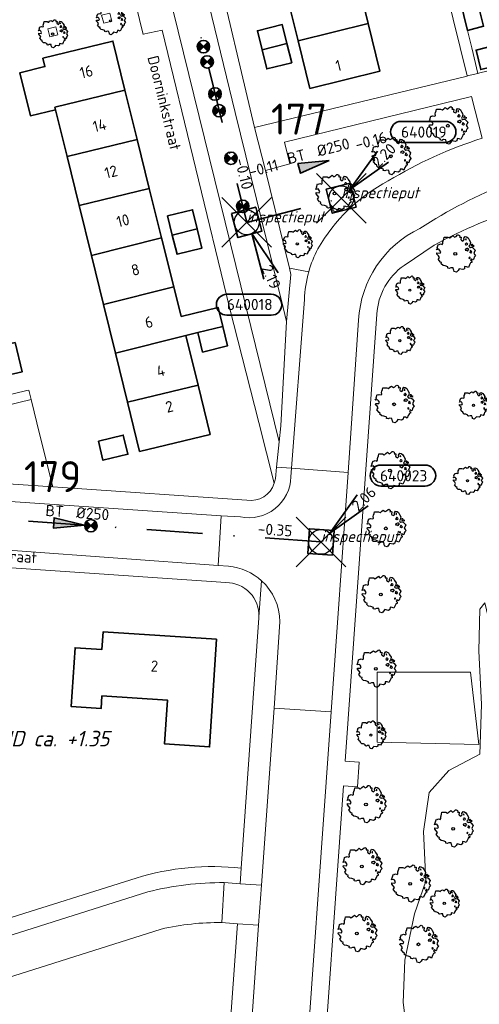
# Model space of a CAD drawing. Header units: metres. Extents: x 152391 to 157968, y 462336 to 467280.
# Tile 627 of 656: x 156833 to 156888, y 464416 to 464535. Entities that reach past the tile are written whole.
import ezdxf
from ezdxf.enums import TextEntityAlignment as Align

# ---------------------------------------------------------------- set-up
doc = ezdxf.new("R2010")
doc.units = ezdxf.units.M
doc.header["$LTSCALE"] = 0.75
doc.header["$PDMODE"] = 3
doc.header["$PDSIZE"] = 3
doc.linetypes.add('RI-VWA_BETON', pattern=[19, 9, -5, 0, -5])
doc.layers.get('0').update_dxf_attribs({"lineweight": 25})
doc.layers.get('defpoints').update_dxf_attribs({"lineweight": 25})
for name, color, linetype, lineweight in [('B-GV-GR-BOOM-S', 252, 'Continuous', 25), ('B-WE-GR-BEPLANTING_CULTUUR_BOSPLANTSOEN-GV', 251, 'Continuous', 18), ('B-WE-GR-GROENVOORZIENING-GV', 251, 'Continuous', 18), ('B-WE-OG-BEBOUWING-GV', 6, 'Continuous', 35), ('B-WE-OG-BEBOUWING-T18', 1, 'Continuous', 18), ('B-WE-OG-TERREIN_CULTUURSCHEIDING-GV', 251, 'Continuous', 18), ('B-WE-OG-TOPOGRAFIE-T18', 1, 'Continuous', 18), ('B-WE-VH-VERHARDING_ASFALT-GV', 251, 'Continuous', 18), ('B-WE-VH-VERHARDING_BETONSTRAATSTEEN-GV', 251, 'Continuous', 18), ('B-WE-VH-VERHARDING_TEGEL-GV', 251, 'Continuous', 18), ('N-OI-RI-T50', 130, 'Continuous', 50), ('N-OI-RI-VWA_PUTNUMMER-S @ 0.75', 36, 'Continuous', 35), ('N-OI-RI-VWA_RIOOLPUT_INSPECTIEPUT-S', 36, 'Continuous', 35), ('N-OI-RI-VWA_STROOMRICHTING-S @ 0.75', 36, 'Continuous', 35), ('N-OI-RI-VWA_TRANSPORTLEIDING_BETON_250-G', 36, 'RI-VWA_BETON', 35), ('N-OI-WH-T25', 2, 'Continuous', 25)]:
    doc.layers.add(name, color=color, linetype=linetype, lineweight=lineweight)
doc.layers.add('inspectieput', color=7, linetype='Continuous', plot=False)
doc.layers.add('N-OI-RI-VRIJVERVAL_HULPSTUK-S', color=210, linetype='Continuous', lineweight=35, plot=False)
doc.styles.add('NLCS-ISO', font='isocpeur.ttf')
doc.styles.add('NLCS-ISO-M500-T18_CURSIEF', font='NLCS-ISO.ttf', dxfattribs={"oblique": 15, "height": 0.9})
doc.styles.add('NLCS-ISO-M750-T18', font='NLCS-ISO.ttf', dxfattribs={"height": 1.35})
doc.styles.add('NLCS-ISO-M750-T18_CURSIEF', font='NLCS-ISO.ttf', dxfattribs={"oblique": 15, "height": 1.35})
doc.styles.add('NLCS-ISO-M750-T50', font='NLCS-ISO.ttf', dxfattribs={"height": 3.75})

# ---------------------------------------------------------------- blocks, each defined once
blk = doc.blocks.new('*U33')
at = {"ltscale": 0.1}
blk.add_hatch(color=256, dxfattribs=at).paths.add_polyline_path([(2.5, 0), (-2.5, -0.83), (-2.5, 0.83)])
at = {"ltscale": 0.1, "flags": 128}
blk.add_lwpolyline([(2.5, 0), (-2.5, -0.83), (-2.5, 0.83)], close=True, dxfattribs=at)
at = {"ltscale": 0.1, "style": 'NLCS-ISO'}
for tag, p in [('BOBL', (-31.37, 0)), ('MAT', (-1, 0.5))]:
    blk.add_attdef(tag, text='', height=1.8, dxfattribs=at).set_placement(p, align=Align.BOTTOM_RIGHT)
for tag, p in [('DIA', (1, 0.5)), ('BOBR', (30.42, -0.01))]:
    blk.add_attdef(tag, text='', height=1.8, dxfattribs=at).set_placement(p, align=Align.BOTTOM_LEFT)
at = {"layer": 'defpoints', "ltscale": 0.1, "style": 'NLCS-ISO', "flags": 1}
blk.add_attdef('JVA', text='', height=1.8, dxfattribs=at).set_placement((0, -1), align=Align.TOP_CENTER)
blk = doc.blocks.new('*U10')
at = {"ltscale": 0.1}
blk.add_hatch(color=256, dxfattribs=at).paths.add_polyline_path([(2.5, 0), (-2.5, -0.83), (-2.5, 0.83)])
at = {"ltscale": 0.1, "flags": 128}
blk.add_lwpolyline([(2.5, 0), (-2.5, -0.83), (-2.5, 0.83)], close=True, dxfattribs=at)
at = {"ltscale": 0.1, "style": 'NLCS-ISO'}
for tag, p in [('BOBL', (-5.66, 0)), ('MAT', (-1, 0.5))]:
    blk.add_attdef(tag, text='', height=1.8, dxfattribs=at).set_placement(p, align=Align.BOTTOM_RIGHT)
for tag, p in [('DIA', (1, 0.5)), ('BOBR', (7.22, 0))]:
    blk.add_attdef(tag, text='', height=1.8, dxfattribs=at).set_placement(p, align=Align.BOTTOM_LEFT)
at = {"layer": 'defpoints', "ltscale": 0.1, "style": 'NLCS-ISO', "flags": 1}
blk.add_attdef('JVA', text='', height=1.8, dxfattribs=at).set_placement((0, -1), align=Align.TOP_CENTER)
blk = doc.blocks.new('*U36')
at = {"ltscale": 0.1}
blk.add_hatch(color=256, dxfattribs=at).paths.add_polyline_path([(2.5, 0), (-2.5, -0.83), (-2.5, 0.83)])
at = {"ltscale": 0.1, "flags": 128}
blk.add_lwpolyline([(2.5, 0), (-2.5, -0.83), (-2.5, 0.83)], close=True, dxfattribs=at)
at = {"ltscale": 0.1, "style": 'NLCS-ISO'}
for tag, p in [('BOBL', (-32.16, 0)), ('MAT', (-1, 0.5))]:
    blk.add_attdef(tag, text='', height=1.8, dxfattribs=at).set_placement(p, align=Align.BOTTOM_RIGHT)
for tag, p in [('DIA', (1, 0.5)), ('BOBR', (31.21, -0.01))]:
    blk.add_attdef(tag, text='', height=1.8, dxfattribs=at).set_placement(p, align=Align.BOTTOM_LEFT)
at = {"layer": 'defpoints', "ltscale": 0.1, "style": 'NLCS-ISO', "flags": 1}
blk.add_attdef('JVA', text='', height=1.8, dxfattribs=at).set_placement((0, -1), align=Align.TOP_CENTER)
blk = doc.blocks.new('B-SRI-PUT_VWA-SO')
at = {"flags": 128}
blk.add_lwpolyline([(-2, 2), (2, 2), (2, -2), (-2, -2)], close=True, dxfattribs=at)
at = {"lineweight": -3, "flags": 128}
blk.add_lwpolyline([(2, -2), (2, 2), (-2, 2), (-2, -2)], close=True, dxfattribs=at)
at = {"lineweight": -3}
blk.add_circle((0, 0), 2, dxfattribs=at)
blk = doc.blocks.new('*U178')
for q in [(5.83, 7.6), (7.6, 5.83)]:
    blk.add_line((1.41, 1.41), q)
blk.add_lwpolyline([(16.81, 12.39), (9.65, 12.39, 1), (9.65, 9.01), (16.81, 9.01, 1)], format="xyb", close=True)
at = {"ltscale": 0.1, "style": 'NLCS-ISO'}
blk.add_attdef('PUTHGT', text='', height=1.8, rotation=45, dxfattribs=at).set_placement((5.39, 5.43), align=Align.MIDDLE_LEFT)
blk.add_attdef('PUTNR', text='', height=1.8, dxfattribs=at).set_placement((13.33, 10.67), align=Align.MIDDLE_CENTER)
blk = doc.blocks.new('*U321')
for q in [(2.77, -9.17), (5.05, -8.15)]:
    blk.add_line((0.82, -1.82), q)
blk.add_lwpolyline([(3.96, -14.97), (-3.2, -14.97, -1), (-3.2, -11.59), (3.96, -11.59, -1)], format="xyb", close=True)
at = {"ltscale": 0.1, "style": 'NLCS-ISO'}
blk.add_attdef('PUTHGT', text='', height=1.8, rotation=294.2807, dxfattribs=at).set_placement((3.12, -6.98), align=Align.MIDDLE_LEFT)
blk.add_attdef('PUTNR', text='', height=1.8, dxfattribs=at).set_placement((0.48, -11.45), align=Align.MIDDLE_CENTER)
blk = doc.blocks.new('SRI-HULP')
h = blk.add_hatch(color=256)
h.dxf.hatch_style = 1
h.paths.add_polyline_path([(-0.71, 0.71, 0.198912), (-1, 0, 0.198912), (-0.71, -0.71), (0, 0)])
h = blk.add_hatch(color=256)
h.dxf.hatch_style = 1
h.paths.add_polyline_path([(1, 0, 0.198912), (0.71, 0.71), (0, 0), (0.71, -0.71, 0.198912)])
for p, q in [((-0.71, 0.71), (0.71, -0.71)), ((-0.71, -0.71), (0.71, 0.71))]:
    blk.add_line(p, q)
blk.add_circle((0, 0), 1)
blk = doc.blocks.new('ACMAP_ANN_TEMPLATE_type knoop')
at = {"layer": 'defpoints', "style": 'NLCS-ISO-M750-T18_CURSIEF', "oblique": 15}
blk.add_attdef('type_knoop', (0, 0), '', height=1.35, dxfattribs=at)
blk = doc.blocks.new('SGR-BOOM_21_30')
at = {"linetype": 'Continuous'}
for p, q in [((-1.11, 1.19), (-1.05, 1.33)), ((-1.05, 1.33), (-1.02, 1.5)), ((-1.02, 1.5), (-0.67, 1.5)), ((-0.67, 1.5), (-0.52, 1.43)), ((-0.52, 1.43), (-0.47, 1.45)), ((-0.47, 1.45), (-0.37, 1.55)), ((-0.37, 1.55), (-0.23, 1.65)), ((-0.23, 1.65), (-0.13, 1.58)), ((-0.13, 1.58), (-0.06, 1.52)), ((-0.06, 1.52), (0.07, 1.58)), ((0.07, 1.58), (0.2, 1.71)), ((0.2, 1.71), (0.26, 1.73)), ((0.26, 1.73), (0.33, 1.7)), ((0.33, 1.7), (0.39, 1.65)), ((0.4, 1.53), (0.38, 1.5)), ((0.38, 1.5), (0.53, 1.52)), ((0.39, 1.65), (0.4, 1.53)), ((0.54, 1.48), (0.51, 1.29)), ((0.51, 1.29), (0.57, 1.24)), ((0.53, 1.52), (0.54, 1.48)), ((0.57, 1.24), (0.69, 1.15)), ((0.69, 1.15), (0.75, 1.2)), ((0.75, 1.2), (0.8, 1.29)), ((0.79, 1.4), (0.89, 1.56)), ((0.8, 1.29), (0.79, 1.4)), ((0.89, 1.56), (1.02, 1.53)), ((0.97, 1.37), (0.93, 1.33)), ((0.93, 1.33), (0.95, 1.25)), ((0.95, 1.25), (0.96, 1.24)), ((0.96, 1.27), (0.97, 1.37)), ((1.02, 1.53), (1.16, 1.45)), ((1.16, 1.45), (1.25, 1.27)), ((1.25, 1.27), (1.38, 1.06)), ((-1.7, 0.37), (-1.66, 0.48)), ((-1.49, 0.41), (-1.7, 0.37)), ((-1.68, -0.03), (-1.67, 0.09)), ((-1.67, 0.09), (-1.39, 0.07)), ((-1.66, 0.48), (-1.6, 0.53)), ((-1.63, 0.58), (-1.53, 0.87)), ((-1.6, 0.53), (-1.63, 0.58)), ((-1.53, 0.87), (-1.46, 0.86)), ((-1.42, 0.33), (-1.49, 0.41)), ((-1.46, 0.86), (-1.34, 0.91)), ((-1.33, 0.18), (-1.42, 0.33)), ((-1.39, 0.07), (-1.33, 0.18)), ((-1.34, 0.91), (-1.18, 0.86)), ((-1.18, 0.86), (-1.12, 0.92)), ((-1.13, 1.09), (-1.11, 1.19)), ((-1.12, 0.92), (-1.13, 1.09)), ((0.94, 0.91), (0.89, 0.87)), ((0.89, 0.87), (0.93, 0.83)), ((0.93, 0.41), (0.89, 0.33)), ((0.89, 0.33), (1.03, 0.32)), ((0.93, 0.83), (0.98, 0.84)), ((1.05, 0.46), (0.93, 0.41)), ((0.97, 0.97), (0.94, 0.91)), ((1.03, 0.97), (0.97, 0.97)), ((0.98, 0.84), (1.03, 0.78)), ((1.08, 0.94), (1.03, 0.97)), ((1.03, 0.78), (1.08, 0.84)), ((1.03, 0.32), (1.11, 0.25)), ((1.11, 0.46), (1.05, 0.46)), ((1.12, 0.87), (1.08, 0.94)), ((1.08, 0.84), (1.12, 0.87)), ((1.22, 0.4), (1.11, 0.46)), ((1.11, 0.25), (1.2, 0.37)), ((1.2, 0.37), (1.24, 0.41)), ((1.32, 0.79), (1.23, 0.69)), ((1.23, 0.69), (1.27, 0.63)), ((1.27, 0.63), (1.38, 0.56)), ((1.34, 0.18), (1.31, 0.1)), ((1.43, 0.05), (1.31, 0.1)), ((1.38, 1.06), (1.32, 0.79)), ((1.36, 0.3), (1.34, 0.23)), ((1.34, 0.23), (1.34, 0.18)), ((1.43, 0.23), (1.36, 0.3)), ((1.38, 0.56), (1.44, 0.6)), ((1.47, 0.2), (1.43, 0.23)), ((1.43, 0.05), (1.51, 0.14)), ((1.47, 0.86), (1.44, 0.81)), ((1.44, 0.81), (1.46, 0.74)), ((1.44, 0.6), (1.57, 0.56)), ((1.46, 0.74), (1.53, 0.69)), ((1.54, 0.86), (1.47, 0.86)), ((1.51, 0.14), (1.47, 0.2)), ((1.53, 0.73), (1.64, 0.68)), ((1.53, 0.69), (1.54, 0.73)), ((1.62, 0.76), (1.54, 0.86)), ((1.57, 0.56), (1.64, 0.51)), ((1.73, 0.71), (1.62, 0.76)), ((1.64, 0.68), (1.73, 0.71)), ((1.64, 0.51), (1.81, 0.32)), ((1.72, 0.1), (1.67, 0.04)), ((1.67, 0.04), (1.76, -0.09)), ((1.81, 0.32), (1.72, 0.1)), ((-1.54, -0.18), (-1.68, -0.03)), ((-1.55, -0.51), (-1.49, -0.42)), ((-1.35, -0.75), (-1.55, -0.51)), ((-1.44, -0.32), (-1.54, -0.18)), ((-1.49, -0.42), (-1.44, -0.32)), ((-1.25, -0.78), (-1.35, -0.75)), ((-1.27, -0.9), (-1.25, -0.78)), ((-1.11, -1.05), (-1.27, -0.9)), ((-0.91, -1.08), (-1.11, -1.05)), ((-0.67, -1.18), (-0.91, -1.08)), ((-0.68, -1.29), (-0.67, -1.18)), ((0.84, -1.16), (0.83, -1.36)), ((1.03, -1.18), (0.84, -1.16)), ((1.18, -1.24), (1.03, -1.18)), ((1.29, -1.01), (1.18, -1.24)), ((1.29, -0.29), (1.24, -0.36)), ((1.24, -0.36), (1.25, -0.42)), ((1.26, -0.42), (1.33, -0.41)), ((1.33, -0.34), (1.29, -0.29)), ((1.36, -0.88), (1.29, -1.01)), ((1.33, -0.41), (1.33, -0.34)), ((1.37, -0.83), (1.36, -0.88)), ((1.48, -0.8), (1.37, -0.83)), ((1.46, -0.47), (1.39, -0.59)), ((1.39, -0.59), (1.43, -0.64)), ((1.43, -0.64), (1.5, -0.7)), ((1.58, -0.59), (1.46, -0.47)), ((1.5, -0.7), (1.48, -0.8)), ((1.66, -0.52), (1.58, -0.59)), ((1.68, -0.42), (1.66, -0.52)), ((1.72, -0.31), (1.68, -0.42)), ((1.84, -0.18), (1.72, -0.31)), ((1.76, -0.09), (1.84, -0.18)), ((-0.55, -1.33), (-0.68, -1.29)), ((-0.4, -1.26), (-0.55, -1.33)), ((-0.19, -1.28), (-0.4, -1.26)), ((-0.16, -1.43), (-0.19, -1.28)), ((-0.13, -1.49), (-0.16, -1.43)), ((-0.1, -1.61), (-0.13, -1.49)), ((0.11, -1.67), (-0.1, -1.61)), ((0.25, -1.52), (0.11, -1.67)), ((0.36, -1.38), (0.25, -1.52)), ((0.68, -1.44), (0.36, -1.38)), ((0.83, -1.36), (0.68, -1.44))]:
    blk.add_line(p, q, dxfattribs=at)
blk.add_circle((0, 0), 0.126, dxfattribs=at)
blk = doc.blocks.new('SGR-BOOM_31_50')
at = {"linetype": 'Continuous'}
for p, q in [((-1.94, 1.14), (-1.79, 1.21)), ((-1.79, 1.21), (-1.57, 1.14)), ((-1.57, 1.14), (-1.49, 1.23)), ((-1.51, 1.45), (-1.48, 1.58)), ((-1.49, 1.23), (-1.51, 1.45)), ((-1.48, 1.58), (-1.4, 1.78)), ((-1.4, 1.78), (-1.36, 2)), ((-1.36, 2), (-0.89, 2)), ((-0.89, 2), (-0.69, 1.91)), ((-0.69, 1.91), (-0.63, 1.93)), ((-0.63, 1.93), (-0.49, 2.06)), ((-0.49, 2.06), (-0.3, 2.2)), ((-0.3, 2.2), (-0.18, 2.11)), ((-0.18, 2.11), (-0.08, 2.02)), ((-0.08, 2.02), (0.09, 2.11)), ((0.09, 2.11), (0.27, 2.28)), ((0.27, 2.28), (0.35, 2.31)), ((0.35, 2.31), (0.44, 2.26)), ((0.44, 2.26), (0.52, 2.2)), ((0.54, 2.04), (0.51, 2)), ((0.51, 2), (0.71, 2.02)), ((0.52, 2.2), (0.54, 2.04)), ((0.72, 1.98), (0.68, 1.71)), ((0.68, 1.71), (0.75, 1.65)), ((0.71, 2.02), (0.72, 1.98)), ((0.75, 1.65), (0.92, 1.54)), ((0.92, 1.54), (1, 1.6)), ((1, 1.6), (1.06, 1.71)), ((1.05, 1.87), (1.19, 2.09)), ((1.06, 1.71), (1.05, 1.87)), ((1.19, 2.09), (1.36, 2.04)), ((1.25, 1.21), (1.19, 1.17)), ((1.3, 1.82), (1.23, 1.78)), ((1.23, 1.78), (1.27, 1.67)), ((1.3, 1.3), (1.25, 1.21)), ((1.27, 1.67), (1.28, 1.65)), ((1.28, 1.69), (1.3, 1.82)), ((1.37, 1.3), (1.3, 1.3)), ((1.36, 2.04), (1.54, 1.93)), ((1.44, 1.25), (1.37, 1.3)), ((1.5, 1.17), (1.44, 1.25)), ((1.54, 1.93), (1.67, 1.69)), ((1.67, 1.69), (1.84, 1.41)), ((1.84, 1.41), (1.76, 1.06)), ((-2.27, 0.49), (-2.21, 0.64)), ((-1.99, 0.55), (-2.27, 0.49)), ((-2.24, -0.04), (-2.22, 0.11)), ((-2.22, 0.11), (-1.85, 0.09)), ((-2.21, 0.64), (-2.13, 0.71)), ((-2.18, 0.77), (-2.04, 1.17)), ((-2.13, 0.71), (-2.18, 0.77)), ((-2.04, 1.17), (-1.94, 1.14)), ((-1.9, 0.44), (-1.99, 0.55)), ((-1.77, 0.25), (-1.9, 0.44)), ((-1.85, 0.09), (-1.77, 0.25)), ((1.19, 1.17), (1.23, 1.1)), ((1.23, 0.55), (1.19, 0.44)), ((1.19, 0.44), (1.37, 0.42)), ((1.23, 1.1), (1.31, 1.12)), ((1.4, 0.62), (1.23, 0.55)), ((1.31, 1.12), (1.37, 1.03)), ((1.37, 1.03), (1.44, 1.12)), ((1.37, 0.42), (1.48, 0.33)), ((1.48, 0.62), (1.4, 0.62)), ((1.44, 1.12), (1.5, 1.17)), ((1.62, 0.53), (1.48, 0.62)), ((1.48, 0.33), (1.61, 0.49)), ((1.61, 0.49), (1.65, 0.55)), ((1.76, 1.06), (1.64, 0.93)), ((1.64, 0.93), (1.7, 0.84)), ((1.7, 0.84), (1.84, 0.75)), ((1.79, 0.25), (1.75, 0.14)), ((1.91, 0.07), (1.75, 0.14)), ((1.81, 0.4), (1.79, 0.31)), ((1.79, 0.31), (1.79, 0.25)), ((1.9, 0.31), (1.81, 0.4)), ((1.84, 0.75), (1.92, 0.79)), ((1.96, 0.27), (1.9, 0.31)), ((1.91, 0.07), (2.01, 0.18)), ((1.96, 1.14), (1.92, 1.08)), ((1.92, 1.08), (1.95, 0.99)), ((1.92, 0.79), (2.09, 0.75)), ((1.95, 0.99), (2.04, 0.93)), ((2.06, 1.14), (1.96, 1.14)), ((2.01, 0.18), (1.96, 0.27)), ((2.04, 0.97), (2.18, 0.9)), ((2.04, 0.93), (2.06, 0.97)), ((2.16, 1.01), (2.06, 1.14)), ((2.09, 0.75), (2.18, 0.68)), ((2.3, 0.95), (2.16, 1.01)), ((2.18, 0.9), (2.3, 0.95)), ((2.18, 0.68), (2.41, 0.42)), ((2.29, 0.14), (2.23, 0.05)), ((2.23, 0.05), (2.35, -0.13)), ((2.41, 0.42), (2.29, 0.14)), ((-2.05, -0.24), (-2.24, -0.04)), ((-2.07, -0.67), (-1.99, -0.56)), ((-1.8, -1), (-2.07, -0.67)), ((-1.91, -0.43), (-2.05, -0.24)), ((-1.99, -0.56), (-1.91, -0.43)), ((-1.67, -1.05), (-1.8, -1)), ((-1.7, -1.2), (-1.67, -1.05)), ((1.72, -0.39), (1.65, -0.48)), ((1.65, -0.48), (1.67, -0.56)), ((1.68, -0.56), (1.78, -0.54)), ((1.78, -0.45), (1.72, -0.39)), ((1.81, -1.18), (1.72, -1.35)), ((1.78, -0.54), (1.78, -0.45)), ((1.82, -1.11), (1.81, -1.18)), ((1.98, -1.07), (1.82, -1.11)), ((1.95, -0.63), (1.85, -0.78)), ((1.85, -0.78), (1.9, -0.85)), ((1.9, -0.85), (1.99, -0.94)), ((2.1, -0.78), (1.95, -0.63)), ((1.99, -0.94), (1.98, -1.07)), ((2.21, -0.7), (2.1, -0.78)), ((2.24, -0.56), (2.21, -0.7)), ((2.29, -0.41), (2.24, -0.56)), ((2.46, -0.24), (2.29, -0.41)), ((2.35, -0.13), (2.46, -0.24)), ((-1.48, -1.4), (-1.7, -1.2)), ((-1.22, -1.44), (-1.48, -1.4)), ((-0.89, -1.57), (-1.22, -1.44)), ((-0.91, -1.72), (-0.89, -1.57)), ((-0.73, -1.77), (-0.91, -1.72)), ((-0.53, -1.68), (-0.73, -1.77)), ((-0.25, -1.7), (-0.53, -1.68)), ((-0.21, -1.9), (-0.25, -1.7)), ((-0.18, -1.99), (-0.21, -1.9)), ((-0.13, -2.14), (-0.18, -1.99)), ((0.15, -2.23), (-0.13, -2.14)), ((0.34, -2.03), (0.15, -2.23)), ((0.47, -1.83), (0.34, -2.03)), ((0.91, -1.92), (0.47, -1.83)), ((1.11, -1.81), (0.91, -1.92)), ((1.13, -1.55), (1.11, -1.81)), ((1.37, -1.57), (1.13, -1.55)), ((1.58, -1.66), (1.37, -1.57)), ((1.72, -1.35), (1.58, -1.66))]:
    blk.add_line(p, q, dxfattribs=at)
blk.add_circle((0, 0), 0.169, dxfattribs=at)

msp = doc.modelspace()

# ---------------------------------------------------------------- linework, layer by layer
at = {"layer": 'B-WE-GR-BEPLANTING_CULTUUR_BOSPLANTSOEN-GV'}
msp.add_lwpolyline([(156909.18, 464388.73), (156896.11, 464442.4), (156894.29, 464441.98), (156888.97, 464464.28), (156888.37, 464463.51), (156888.27, 464458.49), (156888.56, 464451.99), (156888.37, 464445.98), (156884.62, 464444.01), (156882.26, 464441.35), (156881.57, 464436.62), (156881.86, 464430.62), (156880.49, 464426.68), (156879.3, 464421.06), (156879.11, 464415.94), (156879.8, 464410.52)], dxfattribs=at)
at = {"layer": 'B-WE-GR-GROENVOORZIENING-GV'}
for points in [[(156842.63, 464535.38), (156842.88, 464534.41), (156843.85, 464534.66), (156843.6, 464535.63)], [(156836.11, 464533.7), (156836.36, 464532.73), (156837.33, 464532.98), (156837.08, 464533.95)]]:
    msp.add_lwpolyline(points, close=True, dxfattribs=at)
at = {"layer": 'B-WE-OG-BEBOUWING-GV'}
for points in [[(156864.89, 464538.29), (156866.4, 464532.26), (156874.85, 464534.37), (156873.36, 464540.4)], [(156887.93, 464537.62), (156885.98, 464537.13), (156886.88, 464533.53), (156888.83, 464534.02)], [(156865.05, 464531.93), (156864.48, 464534.24), (156861.47, 464533.49), (156862.04, 464531.18)], [(156867.83, 464526.5), (156876.28, 464528.59), (156874.85, 464534.37), (156866.4, 464532.26)], [(156845.45, 464526.29), (156843.99, 464532.24), (156835.52, 464530.16), (156835.77, 464529.15), (156832.74, 464528.41), (156834.02, 464523.2), (156837.05, 464523.94), (156836.98, 464524.23)], [(156862.04, 464531.18), (156862.61, 464528.87), (156865.62, 464529.62), (156865.05, 464531.93)], [(156890.27, 464531.73), (156887.92, 464531.15), (156888.49, 464528.78), (156890.85, 464529.36)], [(156846.92, 464520.34), (156845.45, 464526.29), (156836.98, 464524.23), (156837.05, 464523.94), (156838.44, 464518.29)], [(156846.92, 464520.34), (156838.44, 464518.29), (156839.9, 464512.34), (156848.38, 464514.39)], [(156848.38, 464514.39), (156839.9, 464512.34), (156841.39, 464506.32), (156849.87, 464508.45)], [(156851.18, 464508.78), (156854.19, 464509.52), (156853.62, 464511.83), (156850.61, 464511.09)], [(156854.19, 464509.52), (156851.18, 464508.78), (156851.75, 464506.46), (156854.76, 464507.2)], [(156851.37, 464502.51), (156849.87, 464508.45), (156841.39, 464506.32), (156842.85, 464500.37)], [(156854.26, 464496.97), (156857.28, 464497.7), (156856.71, 464500.03), (156852.25, 464498.93), (156851.37, 464502.51), (156842.85, 464500.37), (156844.29, 464494.5), (156852.83, 464496.61)], [(156857.28, 464497.7), (156854.26, 464496.97), (156854.83, 464494.63), (156857.84, 464495.36)], [(156832.16, 464495.79), (156830.2, 464495.32), (156831.06, 464491.77), (156833.02, 464492.25)], [(156845.76, 464488.55), (156854.3, 464490.62), (156852.83, 464496.61), (156844.29, 464494.5)], [(156854.3, 464490.62), (156845.76, 464488.55), (156847.22, 464482.6), (156855.75, 464484.67)], [(156842.23, 464483.85), (156842.79, 464481.53), (156845.81, 464482.26), (156845.24, 464484.58)], [(156856.52, 464459.89), (156842.8, 464460.77), (156842.67, 464458.65), (156839.41, 464458.86), (156838.95, 464451.74), (156842.56, 464451.51), (156842.66, 464453.04), (156850.59, 464452.53), (156850.25, 464447.22), (156855.68, 464446.87)]]:
    msp.add_lwpolyline(points, close=True, dxfattribs=at)
at = {"layer": 'B-WE-OG-TERREIN_CULTUURSCHEIDING-GV'}
for points in [[(156888.64, 464520.48), (156887.38, 464525.55), (156864.74, 464520.02), (156865.41, 464517.37), (156862.46, 464516.59), (156865.34, 464504.76), (156867.68, 464504.33)], [(156882.86, 464507.54), (156879.21, 464505.1)], [(156875.92, 464499.21), (156872.08, 464445.15), (156873.78, 464445.04), (156873.57, 464442.03), (156871.87, 464442.15), (156868.93, 464400.71), (156864.1, 464332.01)], [(156888.56, 464451.99), (156888.27, 464458.49), (156888.37, 464463.51)], [(156879.8, 464410.52), (156879.11, 464415.94), (156879.3, 464421.06), (156880.49, 464426.68), (156881.86, 464430.62), (156881.57, 464436.62), (156882.26, 464441.35), (156884.62, 464444.01), (156888.37, 464445.98)]]:
    msp.add_lwpolyline(points, dxfattribs=at)
for points in [[(156877.3, 464515.32, -0.059585), (156888.64, 464520.48)], [(156868.79, 464507.11, -0.143287), (156877.3, 464515.32)], [(156893.97, 464512.08, 0.062681), (156882.86, 464507.54)], [(156867.68, 464504.33, -0.053229), (156868.79, 464507.11)], [(156879.21, 464505.1, 0.230033), (156875.92, 464499.21)]]:
    msp.add_lwpolyline(points, format="xyb", dxfattribs=at)
for points in [[(156875.95, 464455.9), (156875.95, 464447.43), (156888.27, 464447.17), (156887.24, 464455.9)], [(156875.95, 464455.9), (156887.24, 464455.9), (156888.27, 464447.17), (156875.95, 464447.43)]]:
    msp.add_lwpolyline(points, close=True, dxfattribs=at)
at = {"layer": 'B-WE-VH-VERHARDING_ASFALT-GV'}
for points in [[(156888.64, 464520.48, 0.059585), (156877.3, 464515.32)], [(156877.3, 464515.32, 0.143287), (156868.79, 464507.11)], [(156881.13, 464509.58, -0.048261), (156891.84, 464515.1)], [(156873.71, 464498.47, -0.274154), (156881.13, 464509.58)], [(156868.79, 464507.11, 0.053229), (156867.68, 464504.33)], [(156867.68, 464504.33, 0.060448), (156867.16, 464500.97)], [(156865.53, 464479.54, -0.466098), (156859.41, 464474.68)], [(156857.98, 464468.72, -0.16612), (156861.98, 464466.97)], [(156861.98, 464466.97, -0.209753), (156864.17, 464462.01)]]:
    msp.add_lwpolyline(points, format="xyb", dxfattribs=at)
for points in [[(156867.16, 464500.97), (156865.61, 464480.57), (156872.44, 464480.07), (156873.71, 464498.47)], [(156864.17, 464462.01), (156863.48, 464451.56), (156870.38, 464451.09), (156872.44, 464480.07), (156865.61, 464480.57), (156865.53, 464479.54)], [(156857.08, 464474.83), (156856.73, 464468.81), (156857.98, 464468.72)], [(156859.41, 464474.68), (156857.08, 464474.83)], [(156862, 464332.15), (156866.8, 464400.65), (156870.38, 464451.09), (156863.48, 464451.56), (156861.96, 464430.13), (156861.62, 464425.29), (156859.91, 464401.08), (156857.66, 464369.6), (156857.32, 464364.6), (156856.41, 464351.62), (156853.58, 464312.02), (156853.24, 464307.03), (156853, 464303.56)]]:
    msp.add_lwpolyline(points, dxfattribs=at)
at = {"layer": 'B-WE-VH-VERHARDING_BETONSTRAATSTEEN-GV'}
for points in [[(156859.1, 464543.12), (156860.98, 464543.59), (156860.67, 464544.95), (156858.13, 464555.2), (156856.09, 464563.63), (156855.13, 464567.62), (156853.08, 464567.13), (156858.4, 464544.94), (156853.85, 464543.89), (156858.77, 464523.58), (156864.6, 464500), (156865.01, 464498.33), (156865.53, 464504.02), (156865.34, 464504.76), (156862.46, 464516.59), (156861.11, 464521.79), (156856.26, 464542.45)], [(156844.32, 464564.29), (156860.11, 464500), (156864.11, 464483.75), (156864.32, 464485.71), (156865.01, 464498.33), (156864.6, 464500), (156858.77, 464523.58), (156853.85, 464543.89), (156848.48, 464566.04), (156847.95, 464565.92), (156844.63, 464565.13), (156844.14, 464565.02)], [(156818.01, 464484.97), (156819.05, 464480.67), (156819.33, 464479.49), (156836.71, 464478.32), (156835.16, 464484.59), (156834.1, 464488.89)]]:
    msp.add_lwpolyline(points, close=True, dxfattribs=at)
for points in [[(156844.32, 464564.29), (156840.23, 464563.29), (156841.24, 464558.88), (156843.3, 464550.45), (156846.36, 464538.36), (156847.65, 464533.05), (156847.66, 464533.06), (156849.97, 464533.57), (156858.09, 464500), (156861.63, 464486.09), (156863.51, 464478.75)], [(156863.64, 464479.33), (156863.79, 464480.71), (156864.11, 464483.75), (156860.11, 464500), (156844.32, 464564.29)], [(156808.14, 464472.36), (156856.73, 464468.81), (156857.08, 464474.83), (156813.74, 464477.76)], [(156857.17, 464425.61), (156857.47, 464430.45)], [(156848.23, 464429.33), (156831.02, 464423.9)], [(156795.03, 464405.41), (156808.66, 464409.72), (156810.09, 464412.26), (156849.84, 464424.84)]]:
    msp.add_lwpolyline(points, dxfattribs=at)
for points in [[(156863.51, 464478.75, 0.030674), (156863.64, 464479.33)], [(156857.47, 464430.45, 0.065162), (156848.23, 464429.33)], [(156849.84, 464424.84, -0.060575), (156857.17, 464425.61)]]:
    msp.add_lwpolyline(points, format="xyb", dxfattribs=at)
at = {"layer": 'B-WE-VH-VERHARDING_TEGEL-GV'}
for points in [[(156888.15, 464528.33), (156887.4, 464531.4), (156886.88, 464533.53), (156885.98, 464537.13), (156885.08, 464540.73), (156884.02, 464545.13), (156883.11, 464548.71), (156882.21, 464552.29), (156881.12, 464556.8), (156880.24, 464560.37), (156879.36, 464563.94), (156877.27, 464572.48), (156872.94, 464571.42), (156873.44, 464569.35), (156873.78, 464567.93), (156875.82, 464559.48), (156878.36, 464549.25), (156860.67, 464544.95), (156860.98, 464543.59), (156862.11, 464543.86), (156863.42, 464544.19), (156871.9, 464546.29), (156881.77, 464548.63), (156886.84, 464528.04)], [(156818.01, 464484.97), (156834.1, 464488.89), (156833.82, 464490.02), (156833.57, 464489.96), (156823.78, 464487.6), (156817.68, 464486.14), (156817.78, 464485.89)], [(156857.47, 464430.45), (156857.17, 464425.61), (156857.62, 464425.57), (156859.06, 464425.47), (156861.62, 464425.29), (156861.96, 464430.13), (156859.39, 464430.32), (156857.92, 464430.42)], [(156859.06, 464425.47), (156855.19, 464371.89), (156855.01, 464369.49), (156857.17, 464369.63), (156857.66, 464369.6), (156859.91, 464401.08), (156861.62, 464425.29)]]:
    msp.add_lwpolyline(points, close=True, dxfattribs=at)
for points in [[(156914.42, 464532.21), (156913.67, 464534.5), (156912.02, 464534.09), (156891.26, 464529.08), (156888.36, 464528.38), (156888.24, 464528.35), (156888.15, 464528.33), (156886.84, 464528.04), (156886.85, 464528.01), (156861.11, 464521.79), (156862.46, 464516.59), (156865.41, 464517.37), (156864.74, 464520.02), (156887.38, 464525.55), (156888.64, 464520.48)], [(156879.21, 464505.1), (156882.86, 464507.54)], [(156867.68, 464504.33), (156865.34, 464504.76), (156865.53, 464504.02), (156865.01, 464498.33)], [(156865.01, 464498.33), (156864.32, 464485.71), (156864.11, 464483.75), (156863.79, 464480.71), (156865.61, 464480.57), (156867.16, 464500.97)], [(156864.1, 464332.01), (156868.93, 464400.71), (156871.87, 464442.15), (156873.57, 464442.03), (156873.78, 464445.04), (156872.08, 464445.15), (156875.92, 464499.21)], [(156873.71, 464498.47), (156872.44, 464480.07), (156870.38, 464451.09), (156866.8, 464400.65), (156862, 464332.15)], [(156865.53, 464479.54), (156865.61, 464480.57), (156863.79, 464480.71), (156863.64, 464479.33)], [(156860.21, 464476.72), (156837.91, 464478.23), (156836.71, 464478.32), (156819.33, 464479.49), (156814.28, 464479.84)], [(156813.74, 464477.76), (156857.08, 464474.83), (156859.41, 464474.68)], [(156857.98, 464468.72), (156856.73, 464468.81), (156808.14, 464472.36)], [(156808.08, 464470.13), (156857.67, 464466.75)], [(156861.98, 464466.97), (156861.66, 464462.58)], [(156861.66, 464462.58), (156861.98, 464466.97)], [(156861.66, 464462.58), (156861.66, 464462.51), (156861.65, 464462.47), (156859.52, 464432.21), (156859.39, 464430.32), (156861.96, 464430.13), (156863.48, 464451.56), (156864.17, 464462.01)], [(156857.47, 464430.45), (156857.92, 464430.42), (156859.39, 464430.32), (156859.52, 464432.21)], [(156846.8, 464431.01), (156830.4, 464425.85), (156831.02, 464423.9), (156848.23, 464429.33)]]:
    msp.add_lwpolyline(points, dxfattribs=at)
for points in [[(156891.84, 464515.1, 0.048261), (156881.13, 464509.58)], [(156882.86, 464507.54, -0.062681), (156893.97, 464512.08)], [(156881.13, 464509.58, 0.274154), (156873.71, 464498.47)], [(156867.16, 464500.97, -0.060448), (156867.68, 464504.33)], [(156875.92, 464499.21, -0.230033), (156879.21, 464505.1)], [(156859.41, 464474.68, 0.466098), (156865.53, 464479.54)], [(156863.64, 464479.33, -0.030674), (156863.51, 464478.75)], [(156863.51, 464478.75, -0.373288), (156860.21, 464476.72)], [(156861.98, 464466.97, 0.16612), (156857.98, 464468.72)], [(156857.67, 464466.75, -0.426298), (156861.66, 464462.58)], [(156864.17, 464462.01, 0.209753), (156861.98, 464466.97)], [(156859.52, 464432.21, 0.100766), (156846.8, 464431.01)], [(156848.23, 464429.33, -0.065162), (156857.47, 464430.45)]]:
    msp.add_lwpolyline(points, format="xyb", dxfattribs=at)
at = {"layer": 'inspectieput'}
for p in [(156871.61, 464513.23), (156860.18, 464510.31), (156869.16, 464471.66)]:
    msp.add_point(p, dxfattribs=at)
at = {"layer": 'N-OI-RI-VWA_TRANSPORTLEIDING_BETON_250-G'}
for p, q in [((156845.26, 464570.74), (156860.18, 464510.31)), ((156860.18, 464510.31), (156871.61, 464513.23)), ((156869.16, 464471.66), (156808.25, 464475.98))]:
    msp.add_line(p, q, dxfattribs=at)

# ---------------------------------------------------------------- block references
at = {"layer": 'B-GV-GR-BOOM-S', "transparency": 33554559}
for name, p in [('SGR-BOOM_21_30', (156843.69, 464534.68)), ('SGR-BOOM_21_30', (156836.7, 464533.09)), ('SGR-BOOM_31_50', (156884.5, 464522)), ('SGR-BOOM_31_50', (156877.6, 464518.3)), ('SGR-BOOM_31_50', (156870.8, 464513.8)), ('SGR-BOOM_21_30', (156866.3, 464507.7)), ('SGR-BOOM_31_50', (156885.41, 464506.51)), ('SGR-BOOM_21_30', (156879.9, 464502.1)), ('SGR-BOOM_21_30', (156878.7, 464496)), ('SGR-BOOM_31_50', (156878, 464488.3)), ('SGR-BOOM_21_30', (156887.6, 464488.18)), ('SGR-BOOM_31_50', (156877.5, 464480.3)), ('SGR-BOOM_21_30', (156886.88, 464479.06)), ('SGR-BOOM_31_50', (156877, 464473.3)), ('SGR-BOOM_31_50', (156876.4, 464465.3)), ('SGR-BOOM_31_50', (156875.8, 464456.3)), ('SGR-BOOM_21_30', (156875.2, 464448.3)), ('SGR-BOOM_31_50', (156874.6, 464439.9)), ('SGR-BOOM_31_50', (156885.16, 464436.96)), ('SGR-BOOM_31_50', (156874.1, 464432.4)), ('SGR-BOOM_31_50', (156879.96, 464430.3)), ('SGR-BOOM_21_30', (156884.08, 464427.95)), ('SGR-BOOM_31_50', (156873.5, 464424.3)), ('SGR-BOOM_31_50', (156880.94, 464422.99))]:
    msp.add_blockref(name, p, dxfattribs=at)
at = {"layer": 'defpoints'}
for p in [(156871.61, 464513.23), (156860.18, 464510.31), (156869.16, 464471.66)]:
    msp.add_blockref('ACMAP_ANN_TEMPLATE_type knoop', p, dxfattribs=at).add_auto_attribs({'type_knoop': 'inspectieput'})
at = {"layer": 'N-OI-RI-VRIJVERVAL_HULPSTUK-S', "xscale": 0.75, "yscale": 0.75, "zscale": 0.75}
for p in [(156854.94, 464531.56), (156855.39, 464529.72), (156856.34, 464525.84), (156856.84, 464523.81), (156858.27, 464518.06), (156859.7, 464512.25), (156841.33, 464473.62)]:
    msp.add_blockref('SRI-HULP', p, dxfattribs=at)
at = {"layer": 'N-OI-RI-VWA_PUTNUMMER-S @ 0.75', "xscale": 0.75, "yscale": 0.75, "zscale": 0.75}
for p, values in [((156871.61, 464513.23), {'PUTNR': '640019', 'PUTHGT': '2.20'}), ((156869.16, 464471.66), {'PUTNR': '640023', 'PUTHGT': '2.06'})]:
    msp.add_blockref('*U178', p, dxfattribs=at).add_auto_attribs(values)
at = {"layer": 'N-OI-RI-VWA_PUTNUMMER-S @ 0.75'}
ref = msp.add_blockref('*U321', (156860.18, 464510.31), dxfattribs=dict(at, xscale=0.75, yscale=0.75, zscale=0.75))
ref.add_attrib('PUTNR', '640018', dxfattribs={"layer": '0', "ltscale": 0.1, "height": 1.35, "style": 'NLCS-ISO'}).set_placement((156860.54, 464500.38), align=Align.MIDDLE_CENTER)
ref.add_attrib('PUTHGT', '2.19', dxfattribs={"layer": '0', "ltscale": 0.1, "height": 1.35, "rotation": 294.2807, "style": 'NLCS-ISO'}).set_placement((156862.52, 464505.07), align=Align.MIDDLE_LEFT)
at = {"layer": 'N-OI-RI-VWA_RIOOLPUT_INSPECTIEPUT-S', "xscale": 0.75, "yscale": 0.75, "zscale": 0.75}
for p, rotation in [((156871.61, 464513.23), 194.3307298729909), ((156860.18, 464510.31), 14.33072987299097), ((156869.16, 464471.66), 175.9431293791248)]:
    msp.add_blockref('B-SRI-PUT_VWA-SO', p, dxfattribs=dict(at, rotation=rotation))
at = {"layer": 'N-OI-RI-VWA_STROOMRICHTING-S @ 0.75', "xscale": 0.75, "yscale": 0.75, "zscale": 0.75}
for name, p, rotation, values in [('*U36', (156852.72, 464540.53), 283.8688038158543, {'MAT': 'BT', 'DIA': '%%c250', 'BOBL': '0.28', 'BOBR': '-0.10'}), ('*U10', (156868.34, 464517.31), 14.33072987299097, {'MAT': 'BT', 'DIA': '%%c250', 'BOBL': '-0.11', 'BOBR': '-0.16'}), ('*U33', (156838.7, 464473.82), 355.9431293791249, {'MAT': 'BT', 'DIA': '%%c250', 'BOBL': '0.01', 'BOBR': '-0.35'})]:
    msp.add_blockref(name, p, dxfattribs=dict(at, rotation=rotation)).add_auto_attribs(values)

# ---------------------------------------------------------------- texts
at = {"layer": 'B-WE-OG-BEBOUWING-T18', "style": 'NLCS-ISO-M750-T18'}
for s, rotation, p in [('16', 13.8, (156840.78, 464528.53)), ('1', 13.9, (156871.27, 464529.27)), ('14', 13.8, (156842.38, 464522.04)), ('12', 13.8, (156843.76, 464516.42)), ('10', 13.8, (156845.21, 464510.53)), ('8', 14.4, (156846.71, 464504.58)), ('6', 14.5, (156848.34, 464498.24)), ('4', 13.6, (156849.77, 464492.36)), ('2', 13.6, (156850.82, 464488.03)), ('2', 356.3, (156849.02, 464456.64))]:
    msp.add_text(s, height=1.35, rotation=rotation, dxfattribs=at).set_placement(p, align=Align.MIDDLE)
at = {"layer": 'B-WE-OG-TOPOGRAFIE-T18', "style": 'NLCS-ISO-M750-T18'}
for s, rotation, p in [('Doorninkstraat', 283.8, (156850.21, 464524.75)), ('Van Donkelaarstraat', 356.6, (156826.56, 464470.25))]:
    msp.add_text(s, height=1.35, rotation=rotation, dxfattribs=at).set_placement(p, align=Align.MIDDLE)
at = {"layer": 'N-OI-RI-T50', "style": 'NLCS-ISO-M750-T50'}
for s, p in [('177', (156863.11, 464520.92)), ('179', (156833.24, 464477.68))]:
    msp.add_text(s, height=3.75, dxfattribs=at).set_placement(p)
at = {"layer": 'N-OI-WH-T25', "style": 'NLCS-ISO-M500-T18_CURSIEF', "oblique": 15}
msp.add_text('HOOGST GEMETEN GRONDWATERSTAND ca. +1.35', height=1.875, dxfattribs=at).set_placement((156816.3, 464446.37), align=Align.BOTTOM_CENTER)

doc.saveas('drawing.dxf')
